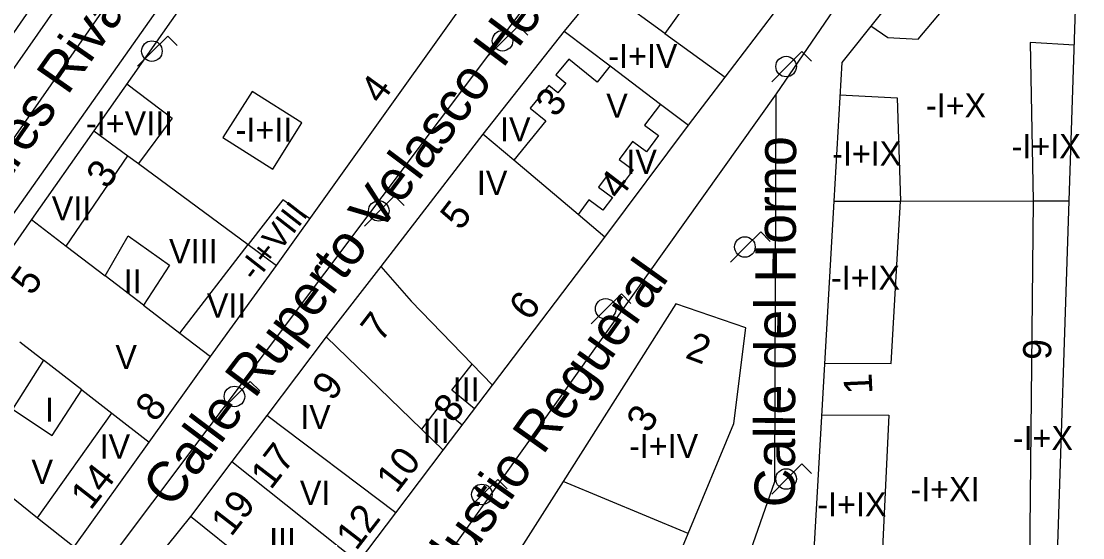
# Model space of a CAD drawing. Extents: x 282771 to 285132, y 4823109 to 4825496.
# Drawn here: x 284687.1 to 284753, y 4824544.8 to 4824576.9 of the extents above; entities that cross this region are included whole.
import ezdxf

# ---------------------------------------------------------------- set-up
doc = ezdxf.new("R2010")
doc.units = 0
for name, color, linetype in [('ACERA-BORDILLO', 7, 'Continuous'), ('CALLE-EJE', 7, 'Continuous'), ('CALLE-TEXTO', 7, 'Continuous'), ('EDIFICIO', 7, 'Continuous'), ('FAROLA', 7, 'Continuous'), ('INTERIOR-EDIFICIO', 7, 'Continuous'), ('MEDIANERA', 7, 'Continuous'), ('NUM-LOCAL', 7, 'Continuous'), ('NUM-PORTAL', 7, 'Continuous'), ('TXT-ALTURA-EDIFICIO', 7, 'Continuous')]:
    doc.layers.add(name, color=color, linetype=linetype)

msp = doc.modelspace()

# ---------------------------------------------------------------- linework, layer by layer
at = {"layer": 'ACERA-BORDILLO'}
for points in [[(284674.097, 4824601.089), (284691.272, 4824587.049), (284691.53, 4824586.819), (284691.774, 4824586.56), (284691.999, 4824586.272), (284692.201, 4824585.958), (284692.376, 4824585.62), (284692.52, 4824585.262), (284692.63, 4824584.888), (284692.703, 4824584.503), (284692.738, 4824584.113), (284692.734, 4824583.723), (284692.694, 4824583.339), (284692.617, 4824582.966), (284692.509, 4824582.609), (284692.37, 4824582.271), (284692.207, 4824581.955), (284692.021, 4824581.663), (284677.154, 4824560.351)], [(284702.884, 4824587.971), (284675.843, 4824549.688), (284675.675, 4824549.428), (284675.523, 4824549.15), (284675.392, 4824548.855), (284675.284, 4824548.545), (284675.2, 4824548.223), (284675.143, 4824547.891), (284675.114, 4824547.553), (284675.114, 4824547.212), (284675.142, 4824546.873), (284675.2, 4824546.539), (284675.284, 4824546.213), (284675.395, 4824545.898), (284675.529, 4824545.598), (284675.684, 4824545.315), (284675.858, 4824545.051), (284676.048, 4824544.807)]]:
    msp.add_lwpolyline(points, dxfattribs=at)
at = {"layer": 'CALLE-EJE'}
for points in [[(284730.884, 4824594.452), (284688.173, 4824537.58), (284685.423, 4824530.57)], [(284745.184, 4824588.792), (284734.004, 4824572.401)], [(284697.106, 4824584.599), (284680.246, 4824560.444), (284670.794, 4824548.49)], [(284734.004, 4824572.401), (284695.453, 4824518.29)], [(284731.394, 4824541.121), (284733.914, 4824548.331), (284734.004, 4824572.401)]]:
    msp.add_lwpolyline(points, dxfattribs=at)
at = {"layer": 'EDIFICIO'}
for points in [[(284679.604, 4824552.911), (284676.354, 4824548.27), (284685.533, 4824538.19), (284690.444, 4824544.271), (284695.094, 4824550.781), (284698.894, 4824556.091), (284702.994, 4824561.751), (284716.684, 4824580.921), (284726.264, 4824594.161), (284725.844, 4824600.002), (284711.754, 4824598.761), (284704.574, 4824588.521), (284691.664, 4824570.111), (284687.794, 4824564.591), (284684.094, 4824559.311), (284679.604, 4824552.911)], [(284658.094, 4824543.35), (284666.264, 4824550.89), (284676.994, 4824562.161), (284677.174, 4824562.421), (284682.204, 4824569.701), (284690.754, 4824582.081), (284691.074, 4824582.691), (284691.254, 4824583.311), (284691.294, 4824583.951), (284691.194, 4824584.601), (284690.954, 4824585.231), (284690.584, 4824585.781), (284690.174, 4824586.191), (284677.364, 4824596.701), (284674.684, 4824596.601), (284663.374, 4824586.581), (284657.444, 4824581.341), (284646.664, 4824571.37), (284638.004, 4824563.8), (284633.374, 4824559.58), (284628.264, 4824554.9), (284622.994, 4824550.05), (284615.093, 4824542.81)], [(284697.023, 4824528.72), (284705.464, 4824539.871), (284708.084, 4824543.331), (284710.394, 4824546.381), (284713.344, 4824550.281), (284716.394, 4824554.311), (284723.364, 4824563.511), (284728.554, 4824570.451), (284730.844, 4824573.431), (284738.034, 4824582.881), (284737.584, 4824586.781), (284734.184, 4824589.221), (284730.174, 4824588.521), (284723.094, 4824579.041), (284720.854, 4824576.281), (284715.804, 4824569.891), (284709.464, 4824561.691), (284706.084, 4824557.321), (284702.384, 4824552.441), (284700.224, 4824549.581), (284697.664, 4824546.171), (284688.873, 4824535.26), (284697.023, 4824528.72)], [(284735.733, 4824533.441), (284737.173, 4824526.081), (284738.643, 4824518.591), (284741.013, 4824506.451), (284742.863, 4824497.031), (284745.643, 4824482.791), (284746.573, 4824482.331), (284755.833, 4824484.511), (284756.273, 4824485.211), (284753.763, 4824498.851), (284752.193, 4824507.161), (284752.133, 4824507.991), (284751.303, 4824519.371), (284750.873, 4824526.101), (284751.414, 4824542.541), (284752.184, 4824565.761), (284752.854, 4824585.802), (284747.334, 4824585.972), (284738.074, 4824574.351), (284737.584, 4824565.731), (284736.284, 4824543.001), (284735.733, 4824533.441)], [(284710.863, 4824507.83), (284713.273, 4824508.46), (284717.033, 4824517.481), (284721.923, 4824529.231), (284724.213, 4824534.731), (284728.544, 4824545.111), (284731.384, 4824551.941), (284732.124, 4824557.881), (284727.764, 4824559.371), (284720.774, 4824548.341), (284716.154, 4824541.051), (284712.623, 4824535.471), (284705.303, 4824524.831), (284699.833, 4824516.91), (284710.863, 4824507.83)]]:
    msp.add_lwpolyline(points, dxfattribs=at)
at = {"layer": 'FAROLA'}
for p, q in [((284718, 4824576.623), (284717.06, 4824575.693)), ((284718.59, 4824576.033), (284718, 4824576.623)), ((284696.24, 4824575.983), (284695.3, 4824575.053)), ((284696.83, 4824575.393), (284696.24, 4824575.983)), ((284717.06, 4824575.693), (284716.13, 4824574.753)), ((284695.3, 4824575.053), (284694.37, 4824574.113)), ((284735.599, 4824575.023), (284734.659, 4824574.093)), ((284736.189, 4824574.433), (284735.599, 4824575.023)), ((284734.659, 4824574.093), (284733.729, 4824573.153)), ((284710.32, 4824566.063), (284709.38, 4824565.133)), ((284710.91, 4824565.473), (284710.32, 4824566.063)), ((284709.38, 4824565.133), (284708.45, 4824564.193)), ((284733.039, 4824563.823), (284732.099, 4824562.893)), ((284733.629, 4824563.233), (284733.039, 4824563.823)), ((284732.099, 4824562.893), (284731.169, 4824561.953)), ((284724.399, 4824559.983), (284723.459, 4824559.053)), ((284724.989, 4824559.393), (284724.399, 4824559.983)), ((284723.459, 4824559.053), (284722.529, 4824558.113)), ((284701.36, 4824554.544), (284700.42, 4824553.614)), ((284701.95, 4824553.954), (284701.36, 4824554.544)), ((284700.42, 4824553.614), (284699.49, 4824552.674)), ((284735.599, 4824549.424), (284734.659, 4824548.494)), ((284736.189, 4824548.834), (284735.599, 4824549.424)), ((284716.72, 4824548.464), (284715.78, 4824547.534)), ((284717.31, 4824547.874), (284716.72, 4824548.464)), ((284734.659, 4824548.494), (284733.729, 4824547.554)), ((284715.78, 4824547.534), (284714.85, 4824546.594))]:
    msp.add_line(p, q, dxfattribs=at)
for centre in [(284717.02, 4824575.693), (284695.26, 4824575.053), (284734.619, 4824574.093), (284709.34, 4824565.133), (284732.059, 4824562.893), (284723.419, 4824559.053), (284700.38, 4824553.614), (284734.619, 4824548.494), (284715.74, 4824547.534)]:
    msp.add_circle(centre, 0.638, dxfattribs=at)
at = {"layer": 'INTERIOR-EDIFICIO'}
for points in [[(284702.754, 4824567.731), (284704.564, 4824570.591), (284701.474, 4824572.541), (284699.664, 4824569.691), (284702.754, 4824567.731)], [(284693.794, 4824563.591), (284696.354, 4824561.761), (284694.729, 4824559.28), (284692.361, 4824561.093), (284693.794, 4824563.591)], [(284686.604, 4824552.831), (284689.064, 4824551.201), (284690.908, 4824554.026), (284688.537, 4824555.865), (284686.604, 4824552.831)]]:
    msp.add_lwpolyline(points, dxfattribs=at)
at = {"layer": 'MEDIANERA'}
for p, q in [((284727.094, 4824576.141), (284723.094, 4824579.051)), ((284720.854, 4824576.281), (284723.694, 4824574.131)), ((284727.094, 4824576.141), (284730.844, 4824573.431)), ((284723.694, 4824574.131), (284726.824, 4824571.751)), ((284726.824, 4824571.751), (284728.554, 4824570.451)), ((284691.664, 4824570.111), (284693.775, 4824568.553)), ((284717.723, 4824568.272), (284715.804, 4824569.891)), ((284689.943, 4824562.945), (284693.775, 4824568.553)), ((284693.775, 4824568.553), (284694.425, 4824568.073)), ((284721.709, 4824564.908), (284717.723, 4824568.272)), ((284694.425, 4824568.073), (284701.238, 4824563.046)), ((284737.584, 4824565.731), (284741.714, 4824565.74)), ((284741.714, 4824565.74), (284749.954, 4824565.757)), ((284749.954, 4824565.757), (284749.714, 4824542.591)), ((284749.954, 4824565.757), (284752.184, 4824565.761)), ((284723.364, 4824563.511), (284721.709, 4824564.908)), ((284687.794, 4824564.591), (284689.943, 4824562.945)), ((284689.943, 4824562.945), (284692.361, 4824561.093)), ((284697.001, 4824557.54), (284701.238, 4824563.046)), ((284701.238, 4824563.046), (284702.994, 4824561.751)), ((284694.729, 4824559.28), (284697.001, 4824557.54)), ((284687.067, 4824557.005), (284688.537, 4824555.865)), ((284697.001, 4824557.54), (284698.894, 4824556.091)), ((284711.998, 4824551.586), (284706.084, 4824557.321)), ((284715.134, 4824555.611), (284716.394, 4824554.311)), ((284690.908, 4824554.026), (284692.778, 4824552.576)), ((284688.16, 4824546.09), (284692.778, 4824552.576)), ((284692.778, 4824552.576), (284695.094, 4824550.781)), ((284710.394, 4824546.381), (284702.384, 4824552.441)), ((284713.344, 4824550.281), (284711.998, 4824551.586)), ((284682.246, 4824550.804), (284688.16, 4824546.09)), ((284700.224, 4824549.581), (284708.084, 4824543.331)), ((284728.544, 4824545.111), (284720.774, 4824548.341)), ((284688.16, 4824546.09), (284690.444, 4824544.271)), ((284705.464, 4824539.871), (284697.664, 4824546.171))]:
    msp.add_line(p, q, dxfattribs=at)
for points in [[(284725.714, 4824582.471), (284729.624, 4824579.691), (284727.094, 4824576.141)], [(284739.875, 4824576.611), (284740.934, 4824575.901), (284742.804, 4824575.791), (284747.034, 4824580.812)], [(284752.514, 4824575.422), (284749.754, 4824575.582), (284749.954, 4824565.757)], [(284723.694, 4824574.131), (284722.884, 4824573.131), (284721.124, 4824574.551), (284720.334, 4824573.581), (284720.954, 4824573.071), (284720.454, 4824572.461), (284719.884, 4824572.921), (284718.744, 4824571.511), (284719.714, 4824570.721), (284717.723, 4824568.272)], [(284693.704, 4824573.021), (284696.514, 4824570.881), (284694.425, 4824568.073)], [(284737.954, 4824572.331), (284741.514, 4824572.161), (284741.714, 4824565.74)], [(284726.824, 4824571.751), (284725.834, 4824570.451), (284726.704, 4824569.811), (284725.964, 4824568.801), (284725.094, 4824569.441), (284724.264, 4824568.331), (284725.134, 4824567.691), (284724.384, 4824566.691), (284723.514, 4824567.331), (284722.974, 4824566.601), (284723.844, 4824565.961), (284723.244, 4824565.171), (284722.384, 4824565.811), (284721.709, 4824564.908)], [(284705.044, 4824564.651), (284703.384, 4824565.821), (284701.238, 4824563.046)], [(284737.004, 4824555.691), (284741.134, 4824555.661), (284741.714, 4824565.74)], [(284709.464, 4824561.691), (284711.344, 4824559.521), (284715.134, 4824555.611)], [(284715.28, 4824552.839), (284713.874, 4824554.011), (284715.134, 4824555.611)], [(284714.513, 4824551.826), (284713.094, 4824553.011), (284711.998, 4824551.586)], [(284736.824, 4824552.471), (284740.994, 4824552.451), (284740.544, 4824542.872)]]:
    msp.add_lwpolyline(points, dxfattribs=at)

# ---------------------------------------------------------------- texts
at = {"layer": 'CALLE-TEXTO'}
for s, rotation, p in [('Calle Ruperto Velasco Heredia', 53.09314, (284696.499, 4824546.585)), ('Calle Linares Rivas', 55.08357, (284678.311, 4824555.488)), ('Calle del Horno', 89.78505, (284735.158, 4824546.729)), ('Calle Salustio Regueral', 54.53258, (284707.125, 4824532.519))]:
    msp.add_text(s, height=2.5, rotation=rotation, dxfattribs=at).set_placement(p)
at = {"layer": 'NUM-LOCAL'}
for s, rotation, p in [('4', 54.07009, (284709.478, 4824571.682)), ('4', 52.35013, (284724.252, 4824565.746)), ('5', 52.35013, (284714.404, 4824563.854)), ('7', 52.35013, (284709.467, 4824556.918)), ('2', 339.43426, (284728.289, 4824556.037)), ('9', 52.35013, (284706.455, 4824553.256)), ('8', 51.45896, (284695.462, 4824551.952)), ('12', 52.35013, (284707.934, 4824543.986))]:
    msp.add_text(s, height=1.75, rotation=rotation, dxfattribs=at).set_placement(p)
at = {"layer": 'NUM-PORTAL'}
for s, rotation, p in [('3', 52.35013, (284720.316, 4824570.866)), ('3', 54.74007, (284692.484, 4824566.423)), ('5', 52.35013, (284714.404, 4824563.854)), ('5', 54.74007, (284687.812, 4824559.811)), ('6', 52.35013, (284718.674, 4824558.228)), ('6', 268.78943, (284749.34, 4824557.208)), ('1', 92.55503, (284739.98, 4824553.788)), ('8', 52.35013, (284713.965, 4824551.884)), ('3', 59.18997, (284726.103, 4824551.269)), ('17', 52.35013, (284702.641, 4824547.766)), ('10', 52.35013, (284710.441, 4824547.536)), ('14', 51.91013, (284691.453, 4824546.496)), ('19', 52.35013, (284700.179, 4824544.855))]:
    msp.add_text(s, height=1.75, rotation=rotation, dxfattribs=at).set_placement(p)
at = {"layer": 'TXT-ALTURA-EDIFICIO'}
for s, rotation, p in [('-I+IV', 0.00061, (284723.582, 4824574.001)), ('V', 0.00061, (284723.455, 4824570.911)), ('-I+X', 0.00061, (284743.295, 4824570.931)), ('-I+VIII', 0.00061, (284691.171, 4824569.821)), ('-I+II', 0.00061, (284700.46, 4824569.421)), ('IV', 0.00061, (284716.865, 4824569.441)), ('-I+IX', 0.00061, (284748.615, 4824568.401)), ('IV', 0.00061, (284724.705, 4824567.431)), ('-I+IX', 0.00061, (284737.475, 4824567.941)), ('IV', 0.00061, (284715.425, 4824566.121)), ('VII', 0.00061, (284689.044, 4824564.541)), ('-I+VIII', 52.01851, (284701.694, 4824560.665)), ('VIII', 0.00061, (284696.323, 4824561.881)), ('-I+IX', 0.00061, (284737.395, 4824560.241)), ('II', 0.00061, (284693.512, 4824560.011)), ('VII', 0.00061, (284698.674, 4824558.511)), ('V', 0.00061, (284692.995, 4824555.311)), ('III', 0.00061, (284713.932, 4824553.311)), ('I', 0.00061, (284688.633, 4824552.041)), ('IV', 0.00061, (284704.462, 4824551.593)), ('III', 0.00061, (284712.072, 4824550.731)), ('-I+X', 0.00061, (284748.685, 4824550.291)), ('IV', 0.00061, (284692.014, 4824549.761)), ('-I+IV', 0.00061, (284724.872, 4824549.791)), ('V', 0.00061, (284687.785, 4824548.181)), ('-I+XI', 0.00061, (284742.336, 4824547.111)), ('VI', 0.00061, (284704.442, 4824546.882)), ('-I+IX', 0.00061, (284736.554, 4824546.171)), ('III', 0.00061, (284702.537, 4824543.957))]:
    msp.add_text(s, height=1.5, rotation=rotation, dxfattribs=at).set_placement(p)

doc.saveas('drawing.dxf')
